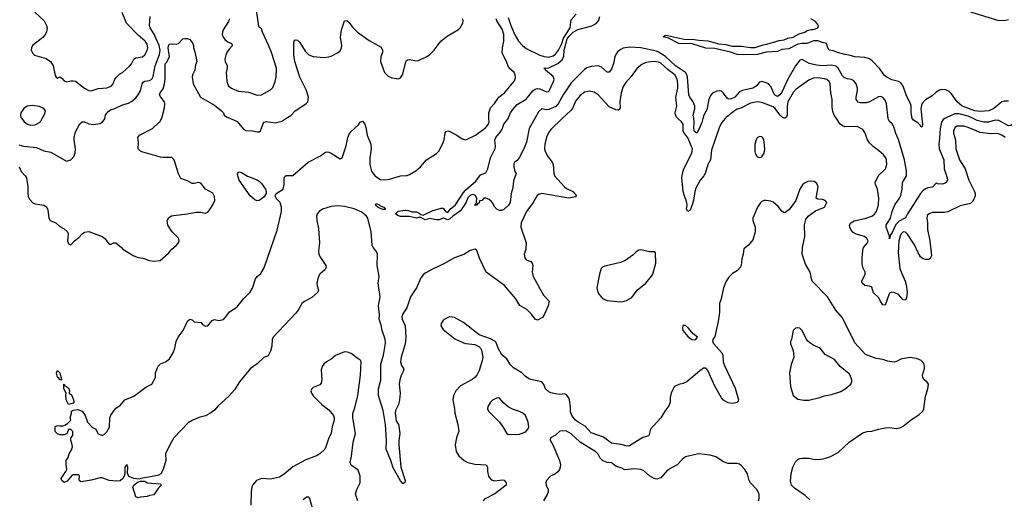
# Model space of a CAD drawing. Header units: inches. Extents: x 1384664 to 1536621, y 460766 to 646467.
# Tile 298 of 488: x 1486553 to 1495332, y 546603 to 550882. Entities that reach past the tile are written whole.
import ezdxf

# ---------------------------------------------------------------- set-up
doc = ezdxf.new("R2010")
doc.units = ezdxf.units.IN
doc.header["$MEASUREMENT"] = 0
for name, color, linetype in [('B4584', 7, 'Continuous'), ('B4585', 7, 'Continuous'), ('B4594', 7, 'Continuous'), ('B4595', 7, 'Continuous')]:
    doc.layers.add(name, color=color, linetype=linetype)

msp = doc.modelspace()

# ---------------------------------------------------------------- linework, layer by layer
at = {"layer": 'B4584', "color": 5}
for points, elevation in [([(1486546.7, 549766.7), (1486587.6, 549752.4), (1486702.8, 549742.8), (1486770, 549712.3), (1486830, 549701.1), (1486970, 549621), (1487009.3, 549630.7), (1487037.6, 549662.4), (1487047.3, 549690), (1487049.6, 549730), (1487038, 549810), (1487039.3, 549830), (1487050, 549882), (1487090, 549954), (1487110, 549970.4), (1487130, 549970.3), (1487170, 549953.1), (1487207.4, 549947.4), (1487270, 549956.9), (1487290, 549966.3), (1487309.7, 549990), (1487312.1, 550000)], 740), ([(1486550.1, 549570.1), (1486567.8, 549527.8), (1486602.8, 549490), (1486612.8, 549470), (1486625.3, 549390), (1486625, 549330), (1486630, 549304), (1486641.2, 549281.2), (1486670, 549248.4), (1486690, 549237.6), (1486767.2, 549227.2), (1486791.5, 549211.5), (1486805.7, 549185.7), (1486813.7, 549110), (1486825.5, 549090), (1486876, 549070), (1486910, 549036), (1486950, 549016), (1486981, 548990), (1486986.8, 548970), (1486981, 548910), (1486990, 548882), (1487010, 548872), (1487042, 548910), (1487081.5, 548938.5), (1487110, 548971), (1487130, 548986), (1487170, 548991.3), (1487290, 548946), (1487311.3, 548930), (1487350, 548878), (1487370, 548878), (1487390, 548891), (1487410, 548890.8), (1487461, 548850), (1487474, 548834), (1487570, 548774), (1487610, 548758.8), (1487650, 548754), (1487710, 548734), (1487750, 548726.8), (1487805.6, 548734.4), (1487880.8, 548799.2), (1487910, 548833.4), (1487950, 548867.3), (1487969.4, 548890), (1487975.1, 548910), (1487970, 548934), (1487913.7, 548990), (1487874, 549050), (1487869.3, 549090), (1487883.5, 549116.5), (1487908.1, 549131.9), (1487924.4, 549135.6), (1488050, 549149.2), (1488130, 549164.5), (1488164.3, 549164.3), (1488210, 549154.9), (1488230, 549164.7), (1488250, 549186.9), (1488276.7, 549230), (1488292.1, 549270), (1488290, 549303.7), (1488274.4, 549334.4), (1488209.8, 549369.8), (1488170, 549420.7), (1488150, 549429.6), (1488110, 549418.9), (1488090, 549420.4), (1488050, 549444), (1487990, 549465.7), (1487970, 549505.1), (1487930.9, 549630.9), (1487911.1, 549651.1), (1487831.9, 549651.9), (1487810, 549656.3), (1487643.3, 549703.3), (1487629.3, 549710), (1487609.4, 549730), (1487614, 549790), (1487608.2, 549831.8), (1487622, 549850), (1487738.4, 549910), (1487754.5, 549930), (1487806.7, 549973.3), (1487817.7, 550000)], 720), ([(1486571.2, 550000), (1486593.4, 549970), (1486624, 549950), (1486650, 549941.7), (1486690, 549944.9), (1486730, 549964.2), (1486742.5, 549977.5), (1486754.9, 550000)], 760), ([(1488432.3, 550000), (1488493, 549973), (1488550, 549905.3), (1488570, 549894.4), (1488630, 549890.4), (1488670, 549880.9), (1488690, 549882.6), (1488699.6, 549890), (1488723.2, 549956.8), (1488732.7, 549967.3), (1488753, 549973), (1488830, 549962.4), (1488890, 549975.5), (1488927.5, 550000)], 720), ([(1490000, 548303.4), (1489970, 548256.4), (1489961.2, 548230), (1489963.3, 548210), (1489988.9, 548150), (1489995, 548050), (1489990.4, 547989.6), (1489955.8, 547870), (1489949.4, 547830), (1489957.5, 547797.5), (1489976, 547770), (1489976.5, 547750), (1489953.2, 547706.8), (1489942.1, 547670), (1489938, 547630), (1489945.2, 547550), (1489939.7, 547490), (1489930.2, 547450), (1489903.4, 547396.6), (1489900.3, 547370), (1489910, 547302.8), (1489930, 547270.7), (1489934.5, 547254.5), (1489943.1, 547190), (1489933.3, 547126.7), (1489932.6, 547090), (1489953, 546890), (1489988.9, 546770), (1489986.7, 546753.3), (1489976.2, 546743.8), (1489970, 546743), (1489950, 546767.7), (1489884, 546884), (1489863.4, 546950), (1489820.2, 547050), (1489823.2, 547130), (1489815.8, 547270), (1489795.2, 547395.2), (1489753.3, 547530), (1489752.9, 547590), (1489772.2, 547670), (1489773.7, 547810), (1489798.2, 547890), (1489815.8, 547995.8), (1489811.2, 548031.2), (1489786.2, 548110), (1489776.6, 548156.6), (1489757.1, 548210), (1489761.5, 548250), (1489753.3, 548330), (1489766.4, 548410), (1489749.9, 548530), (1489759.5, 548590), (1489739.3, 548690), (1489743.2, 548790), (1489734.3, 548814.3), (1489705, 548850), (1489694.6, 548870), (1489686.6, 548990), (1489657.5, 549110), (1489645.8, 549130), (1489603.3, 549163.3), (1489534.2, 549194.2), (1489450, 549214.5), (1489390, 549221.8), (1489330, 549214.1), (1489253.7, 549190), (1489222.3, 549170), (1489206.9, 549150), (1489200.2, 549130), (1489202.7, 549090), (1489219, 549019), (1489226, 548890), (1489218.5, 548818.5), (1489220.8, 548790), (1489230, 548768.9), (1489283.2, 548690), (1489284.6, 548670), (1489273.7, 548650), (1489230, 548610.8), (1489214.8, 548585.2), (1489203.7, 548530), (1489204.6, 548510), (1489218.2, 548470), (1489211, 548450), (1489156.8, 548403.2), (1489091.4, 548368.6), (1489070.2, 548350), (1489037.2, 548290), (1489016.1, 548263.9), (1488812.6, 548050), (1488804.7, 548030), (1488802.8, 547970), (1488790, 547926), (1488770, 547883.7), (1488730, 547867.6), (1488669.6, 547810.4), (1488610, 547769.8), (1488514.2, 547650), (1488470, 547579.2), (1488418.3, 547521.7), (1488323.8, 547436.2), (1488290, 547398.7), (1488250, 547367.7), (1488210, 547348.7), (1488150, 547332), (1488090, 547305), (1488056, 547284), (1487928.2, 547150), (1487892.7, 547090), (1487853.4, 547010), (1487857.3, 546950), (1487833.4, 546870), (1487810.7, 546830), (1487790, 546819.5), (1487752, 546810), (1487634, 546790), (1487618, 546782), (1487570, 546787.3), (1487527.8, 546807.8), (1487520.1, 546820.1), (1487515.5, 546835.5), (1487518, 546890), (1487510, 546914), (1487491.3, 546890), (1487492, 546830), (1487484, 546810), (1487474, 546790), (1487450, 546767.6), (1487415.6, 546764.4), (1487350.2, 546769.8), (1487290, 546793.3), (1487270, 546795.1), (1487190, 546774.5), (1487100.2, 546760.2), (1487088, 546768), (1487083.1, 546783.1), (1487088, 546810), (1487082, 546822), (1487030, 546822), (1487021.7, 546818.3), (1486975.5, 546764.5), (1486950, 546754), (1486928.7, 546770), (1486922.7, 546790), (1486966, 546850), (1486974, 546870), (1486967, 546913), (1486969, 546950), (1486984.7, 546975.3), (1486995.3, 547010), (1487016.5, 547043.5), (1487024, 547070), (1487022, 547090), (1487008.7, 547130), (1487008, 547152), (1487027.3, 547172.7), (1487027.3, 547207.3), (1487010, 547226), (1486990, 547226), (1486972.7, 547187.3), (1486950, 547178), (1486910, 547178), (1486890, 547188), (1486870, 547208), (1486870, 547252), (1486890, 547262), (1486910, 547258), (1486940.4, 547259.6), (1486956.4, 547263.6), (1486980.4, 547279.6), (1487008, 547310), (1487004, 547330), (1487015.1, 547370), (1487015.3, 547390), (1487030, 547398.8), (1487070, 547402.8), (1487111.3, 547390), (1487136, 547350), (1487158, 547290), (1487203, 547243), (1487231, 547230), (1487251, 547190), (1487290, 547173.4), (1487310, 547184), (1487330, 547206), (1487354.2, 547245.8), (1487357, 547330), (1487366.5, 547353.5), (1487410, 547417.3), (1487450, 547438.8), (1487492.3, 547490), (1487570, 547522.4), (1487677.7, 547602.3), (1487731.1, 547630), (1487762.9, 547690), (1487765.4, 547734.6), (1487786.6, 547790), (1487810, 547810.6), (1487853.2, 547830), (1487890, 547856), (1487921.3, 547910), (1487938, 547950), (1487950, 548012), (1487966, 548050), (1488009.5, 548110), (1488050, 548190.8), (1488070, 548211), (1488090, 548202.8), (1488110, 548187.3), (1488170, 548181), (1488183.7, 548163.7), (1488210, 548148.7), (1488230, 548150.7), (1488270, 548198.8), (1488290, 548207.3), (1488330, 548198), (1488370, 548208.1), (1488392.6, 548230), (1488423.3, 548276.7), (1488490, 548317.6), (1488549.7, 548390), (1488608.6, 548450), (1488630, 548488), (1488656.4, 548570), (1488670.7, 548589.3), (1488703.8, 548616.2), (1488733, 548667), (1488850, 549003.1), (1488887.2, 549170), (1488887.2, 549210), (1488875.7, 549250), (1488842.8, 549282.8), (1488831, 549310), (1488839, 549330), (1488901.5, 549370), (1488911.9, 549410), (1488911.2, 549468.8), (1488917.4, 549482.6), (1488930, 549491.4), (1488990, 549490.3), (1489124.2, 549610), (1489234.1, 549665.9), (1489270, 549692.9), (1489290, 549701.5), (1489310, 549699.6), (1489330.2, 549690.2), (1489410, 549640.5), (1489429.6, 549650.4), (1489463.9, 549756.1), (1489479.1, 549830), (1489490, 549859.5), (1489510, 549885.5), (1489575.5, 549944.5), (1489590, 549966.7), (1489610, 549976.4), (1489630, 549950.5), (1489640.8, 549920.8), (1489652.9, 549850), (1489682.8, 549770), (1489688.1, 549730), (1489674.9, 549645.1), (1489675, 549590), (1489691.6, 549531.6), (1489720.9, 549490), (1489770, 549456.5), (1489810, 549451.9), (1489850, 549458.5), (1489949, 549489), (1490000, 549492.3)], 680), ([(1490000, 549126.6), (1489950, 549125.6), (1489931.5, 549131.5), (1489907.6, 549147.6), (1489906.8, 549153.2), (1489927.3, 549172.7), (1489990, 549182.4), (1490000, 549181.3)], 660), ([(1489567.1, 546590), (1489548.6, 546650), (1489558.3, 546690), (1489587.9, 546750), (1489588.9, 546810), (1489570, 546862.6), (1489510, 546906.8), (1489499.8, 546930), (1489511.5, 546988.5), (1489525.9, 547114.1), (1489548.7, 547190), (1489523.7, 547330), (1489523.2, 547370), (1489540.9, 547419.1), (1489569.5, 547530.5), (1489591.1, 547710), (1489598.7, 547830), (1489588.1, 547848.1), (1489570, 547856.9), (1489510, 547902.6), (1489475.8, 547915.8), (1489450, 547917.6), (1489370, 547885.7), (1489330, 547852.6), (1489290.2, 547829.8), (1489266.4, 547810), (1489251.3, 547788.7), (1489242.8, 547757.2), (1489246, 547670), (1489240.7, 547639.3), (1489230, 547625.6), (1489170, 547599.7), (1489157.6, 547590), (1489149.3, 547570.7), (1489154.9, 547550), (1489170, 547526.3), (1489246.7, 547450), (1489310, 547402.4), (1489350.4, 547350), (1489356.4, 547330), (1489356.4, 547310), (1489338, 547250), (1489331.3, 547190), (1489308.8, 547150), (1489284.4, 547070), (1489273, 547050), (1489230.3, 547009.7), (1489198.8, 546990), (1489104.5, 546955.5), (1488987.3, 546892.7), (1488910, 546826), (1488870, 546801.6), (1488790, 546782), (1488710, 546787.6), (1488664.9, 546770), (1488630.4, 546730), (1488623.1, 546710), (1488616.9, 546670), (1488612.8, 546550)], 720), ([(1489164.9, 546524.9), (1489139.3, 546610), (1489130, 546621.2), (1489110, 546621.2), (1489081.1, 546598.9)], 740)]:
    msp.add_lwpolyline(points, dxfattribs=dict(at, elevation=elevation))
for points, elevation in [([(1488670, 549265.7), (1488650, 549274), (1488608.9, 549310), (1488511, 549450), (1488498.2, 549490), (1488495.8, 549510), (1488501.2, 549518.8), (1488510, 549524.2), (1488530, 549519.2), (1488585, 549485), (1488670, 549453.4), (1488690, 549441.5), (1488710, 549420.2), (1488744.4, 549370), (1488751.7, 549350), (1488750.1, 549330), (1488730, 549299.1), (1488690, 549267.4)], 680), ([(1489790, 549187.7), (1489750, 549206.4), (1489730, 549223), (1489724.6, 549235.4), (1489730, 549242), (1489760.5, 549230), (1489763.7, 549223.7), (1489777.2, 549217.2), (1489800.7, 549210), (1489814, 549190), (1489810, 549188.3)], 660), ([(1486930, 547668), (1486910, 547669.3), (1486902.9, 547682.9), (1486890, 547694), (1486881.3, 547730), (1486890, 547751), (1486910, 547730.8), (1486922, 547682)], 680), ([(1486990, 547448.7), (1486967.3, 547490), (1486965.1, 547534.9), (1486969.2, 547550), (1486946, 547590), (1486946, 547630), (1486949.2, 547630.8), (1486956, 547616), (1486970, 547610.8), (1486991.7, 547591.7), (1486998, 547570), (1486996, 547550), (1487014.6, 547534.6), (1487033.4, 547490), (1487034.9, 547470), (1487030, 547461.2)], 680), ([(1487610, 546615.3), (1487590, 546625.2), (1487562.4, 546710), (1487572, 546730), (1487610, 546758), (1487630, 546764.7), (1487670, 546764.7), (1487690, 546750.8), (1487810, 546742), (1487816, 546730), (1487784, 546696), (1487750, 546644), (1487710, 546638), (1487690, 546628), (1487630, 546622)], 680)]:
    msp.add_lwpolyline(points, close=True, dxfattribs=dict(at, elevation=elevation))
at = {"layer": 'B4585', "color": 5}
for points, elevation in [([(1488425.3, 550890), (1488415.1, 550864.9), (1488367.9, 550790), (1488360.3, 550770), (1488359.5, 550750), (1488366.5, 550726.5), (1488383.9, 550703.9), (1488410, 550684), (1488442, 550670), (1488451.3, 550650), (1488420.9, 550619.1), (1488404.7, 550595.3), (1488390, 550565.2), (1488383.2, 550530), (1488385.5, 550510), (1488402.3, 550470), (1488402.6, 550450), (1488393.1, 550410), (1488399.5, 550330), (1488414.9, 550290), (1488447.9, 550267.9), (1488503.7, 550243.7), (1488594.2, 550234.2), (1488670, 550208.7), (1488710, 550211.7), (1488790, 550257.1), (1488810, 550277.6), (1488831.7, 550330), (1488839.3, 550370), (1488843.1, 550450), (1488798, 550590), (1488773, 550653), (1488718.4, 550770), (1488710, 550802), (1488690, 550814), (1488684.9, 550824.9), (1488664.2, 550964.2)], 740), ([(1486689.1, 550950), (1486770.2, 550870), (1486793.6, 550830), (1486797.6, 550810), (1486791.3, 550770), (1486777.5, 550742.5), (1486758.5, 550721.5), (1486668.4, 550650), (1486657.6, 550630), (1486657, 550610), (1486670, 550579.1), (1486685.3, 550565.3), (1486790, 550536.5), (1486828.5, 550508.5), (1486851.3, 550470), (1486870, 550384.7), (1486878.8, 550370), (1486890, 550360.7), (1486910.4, 550370.4), (1486930, 550358.8), (1486950, 550336.3), (1486970, 550326), (1487010, 550336.4), (1487030, 550337.6), (1487050, 550332.2), (1487130, 550270.5), (1487170, 550250.8), (1487190, 550246.8), (1487253.3, 550266.7), (1487330, 550274), (1487370, 550288.1), (1487387.2, 550310), (1487402.6, 550350), (1487415.4, 550370), (1487443.7, 550396.3), (1487469.6, 550410), (1487533.1, 550466.9), (1487550, 550487.4), (1487570.6, 550529.4), (1487590, 550540.8), (1487649.2, 550550), (1487670, 550567), (1487690, 550607.7), (1487695, 550630), (1487690, 550662.7), (1487672.6, 550690), (1487610, 550743.5), (1487506.4, 550850), (1487466, 550946)], 760), ([(1487312.1, 550000), (1487319.1, 550030), (1487339.8, 550060.2), (1487363.8, 550076.2), (1487402.9, 550090), (1487470, 550123.2), (1487523.3, 550136.7), (1487550, 550152.2), (1487590, 550184.4), (1487610, 550210.4), (1487631.8, 550248.2), (1487646.8, 550310), (1487655.8, 550324.2), (1487670, 550333.1), (1487710, 550339.6), (1487731.1, 550350), (1487744.7, 550375.3), (1487760.9, 550470), (1487799.4, 550570), (1487806.5, 550610), (1487796.5, 550650), (1487771.5, 550711.5), (1487752.7, 550752.7), (1487716.2, 550810), (1487709.7, 550830), (1487716.4, 550910)], 740), ([(1488927.5, 550000), (1488970, 550027.8), (1489010, 550068.9), (1489103.7, 550130), (1489122, 550150), (1489127.6, 550190), (1489111.5, 550248.5), (1489052.2, 550370), (1489005.2, 550510), (1488997.5, 550570), (1488996.9, 550670), (1489000.7, 550690), (1489010, 550702), (1489030, 550697.6), (1489050, 550678), (1489099.7, 550599.7), (1489130, 550568.2), (1489170, 550554.4), (1489265.1, 550545.1), (1489308.7, 550550), (1489330, 550557.4), (1489393, 550590), (1489410, 550604.6), (1489423.5, 550630), (1489426.8, 550650), (1489413.3, 550726.7), (1489422.9, 550790), (1489449.8, 550870.2), (1489470, 550874.9), (1489490, 550858), (1489516.9, 550816.9), (1489564.9, 550770), (1489670, 550696.4), (1489775.1, 550635.1), (1489788, 550610), (1489788.2, 550590), (1489772.7, 550550), (1489770.4, 550510), (1489807.4, 550410), (1489837.4, 550377.4), (1489870, 550364), (1489930, 550353.7), (1489950, 550364.4), (1489970, 550395.5), (1489995.8, 550504.2), (1490000, 550511.5)], 720), ([(1487817.7, 550000), (1487824.2, 550015.8), (1487844.7, 550095.3), (1487847.9, 550130), (1487844.6, 550150), (1487810.8, 550190), (1487800.7, 550210), (1487807, 550230), (1487833.9, 550266.1), (1487845.8, 550310), (1487851, 550351), (1487850, 550486.8), (1487861.3, 550498.7), (1487889.7, 550550.3), (1487878.5, 550630), (1487882.9, 550657.1), (1487890, 550663.7), (1487910, 550667), (1487950, 550663.8), (1487968.7, 550670), (1488009, 550710), (1488025.6, 550714.4), (1488050, 550714), (1488070, 550704.9), (1488097.1, 550670), (1488103, 550650), (1488102, 550630), (1488115.6, 550595.6), (1488133.4, 550510), (1488122.4, 550477.6), (1488115.8, 550430), (1488093.8, 550390), (1488091.9, 550370), (1488100.7, 550310), (1488166, 550190), (1488290, 550119.2), (1488352.2, 550070), (1488370.6, 550050), (1488376, 550030), (1488396.1, 550016.1), (1488432.3, 550000)], 720), ([(1486754.9, 550000), (1486778, 550042), (1486783, 550070), (1486769.6, 550090), (1486730, 550106), (1486664.5, 550115.5), (1486618.8, 550110), (1486590.7, 550090), (1486564.9, 550050), (1486560.5, 550030), (1486563.8, 550010), (1486571.2, 550000)], 760)]:
    msp.add_lwpolyline(points, dxfattribs=dict(at, elevation=elevation))
at = {"layer": 'B4594', "color": 5}
for points, elevation in [([(1491146.7, 550000), (1491097.1, 549910), (1491072.4, 549787.6), (1491048.9, 549730), (1491008, 549650), (1490990, 549626.6), (1490966, 549610), (1490960.5, 549599.5), (1490958, 549570), (1490968.1, 549528.1), (1490978.8, 549510), (1490956, 549444), (1490950, 549382), (1490936.5, 549330), (1490925.5, 549250), (1490911.9, 549228.1), (1490870, 549189.2), (1490850, 549179), (1490830, 549179), (1490810, 549188.7), (1490790, 549208), (1490770, 549248), (1490759.3, 549259.3), (1490738, 549278), (1490710, 549288.7), (1490692, 549288), (1490674, 549270), (1490654, 549266), (1490650, 549246), (1490638, 549242), (1490630, 549226), (1490610, 549226), (1490608, 549230), (1490622, 549238), (1490627.3, 549252.7), (1490628, 549290), (1490615.3, 549315.3), (1490590, 549321.2), (1490570, 549314), (1490548.1, 549291.9), (1490532, 549248), (1490484.7, 549175.3), (1490415.5, 549130), (1490390, 549103.7), (1490370, 549096), (1490332, 549112), (1490290, 549096.4), (1490270, 549095), (1490210, 549108.3), (1490170, 549097), (1490150, 549103.7), (1490130, 549117.2), (1490110, 549118.4), (1490090, 549111.8), (1490030, 549127.2), (1490000, 549126.6)], 660), ([(1490000, 549181.3), (1490019.2, 549179.2), (1490050, 549168.2), (1490090, 549166.4), (1490115.8, 549155.8), (1490130, 549142.8), (1490150, 549138), (1490230, 549177.4), (1490310, 549199.1), (1490330, 549198.8), (1490351.3, 549170), (1490370, 549162), (1490391.8, 549190), (1490438.4, 549230), (1490510, 549341.3), (1490530, 549364.6), (1490619.7, 549440.3), (1490661.1, 549498.9), (1490710, 549516), (1490727.5, 549552.5), (1490751.2, 549650), (1490791.4, 549731.4), (1490795.8, 549750), (1490789.7, 549810), (1490798.5, 549830), (1490840.2, 549879.8), (1490854.5, 549905.5), (1490870, 549950.3), (1490905.6, 549994.4), (1490907.9, 550000)], 660), ([(1491391.4, 550000), (1491290, 549902.4), (1491268.6, 549871.4), (1491250, 549832.3), (1491234.7, 549770), (1491233.6, 549730), (1491238, 549710), (1491256.5, 549670), (1491302.2, 549610), (1491310.2, 549590), (1491314.4, 549510), (1491320.7, 549490), (1491410, 549389.1), (1491430, 549374.2), (1491485.5, 549350), (1491519.1, 549310), (1491510, 549300.9), (1491450, 549289.9), (1491210.2, 549329.8), (1491177.8, 549322.2), (1491166.2, 549313.8), (1491130.2, 549250), (1491073, 549170), (1491026, 549070), (1491020.3, 549030), (1491068.9, 548890), (1491066.7, 548833.3), (1491051.8, 548790), (1491056.2, 548756.2), (1491070, 548740.4), (1491110, 548723.8), (1491122.4, 548710), (1491128.8, 548688.8), (1491121.3, 548630), (1491131.1, 548590), (1491223.8, 548423.8), (1491274.3, 548370), (1491266.3, 548330), (1491229.6, 548250), (1491214.1, 548225.9), (1491170, 548200.3), (1491150, 548208.6), (1491115.4, 548255.4), (1491075.9, 548295.9), (1491013.1, 548333.1), (1490977.3, 548390), (1490876.3, 548510), (1490712.7, 548630), (1490654.5, 548754.5), (1490630, 548822.4), (1490613.2, 548833.2), (1490570, 548824), (1490513.3, 548786.7), (1490430, 548757.1), (1490330, 548701.2), (1490240.8, 548659.2), (1490170, 548620.7), (1490150, 548605), (1490130, 548578), (1490090, 548489.8), (1490038.8, 548410), (1490004.2, 548310), (1490000, 548303.4)], 680), ([(1490000, 549492.3), (1490007.2, 549492.8), (1490030, 549499.5), (1490085.9, 549534.1), (1490127.1, 549570), (1490180.5, 549630), (1490270, 549688.4), (1490290, 549708), (1490324.2, 549770), (1490337.6, 549810), (1490346.3, 549870), (1490356.6, 549883.4), (1490370, 549890.3), (1490390, 549885.3), (1490450, 549851.7), (1490497.4, 549817.4), (1490530, 549810.2), (1490618.4, 549850), (1490710, 549920.8), (1490730, 549946.7), (1490738.8, 549970), (1490737.4, 550000)], 680), ([(1492843.2, 550000), (1492814.7, 549965.3), (1492793.9, 549926.1), (1492722.5, 549717.5), (1492713.4, 549630), (1492687.9, 549590), (1492665.3, 549510), (1492652.4, 549487.6), (1492620.4, 549450), (1492582.7, 549377.3), (1492572.8, 549350), (1492561.8, 549270), (1492550.2, 549230), (1492530, 549182), (1492510, 549169.7), (1492499.7, 549190), (1492503.1, 549230), (1492500, 549260), (1492479.4, 549310), (1492470, 549349.2), (1492455.6, 549470), (1492461.7, 549510), (1492474.7, 549550), (1492546.1, 549690), (1492552.7, 549730), (1492510, 549826.7), (1492475.1, 549875.1), (1492469.4, 549890), (1492467.7, 549950), (1492453.2, 549970), (1492422.1, 550000)], 680), ([(1492644.7, 550000), (1492635.6, 549964.4), (1492610, 549903), (1492590, 549869.2), (1492570, 549884.7), (1492563.9, 549910), (1492567.7, 549970), (1492562.8, 550000)], 660), ([(1495339.9, 549830), (1495310, 549851.3), (1495270, 549866.8), (1495210, 549862), (1495115.6, 549875.6), (1495010, 549920.2), (1494970, 549930.5), (1494910, 549930.7), (1494890, 549916.9), (1494880.2, 549890), (1494880.6, 549870), (1494897.8, 549810), (1494900.8, 549730), (1494932.8, 549632.8), (1494984.5, 549550), (1495016.9, 549450), (1495065, 549350), (1495071.2, 549330), (1495071.2, 549310), (1495060.4, 549279.6), (1495050, 549259.6), (1495030, 549241.3), (1494939.3, 549220.7), (1494830, 549167.1), (1494798, 549162), (1494690, 549161.5), (1494662, 549150), (1494645.5, 549134.5), (1494641.1, 549110), (1494646.4, 549070), (1494646.9, 549010), (1494667.5, 548910), (1494684.5, 548775.5), (1494672.4, 548750), (1494657.8, 548742.2), (1494630, 548741.5), (1494610, 548748.1), (1494585.7, 548765.7), (1494562.9, 548802.9), (1494530, 548874), (1494470, 548967.2), (1494450, 548987.5), (1494430, 548988.3), (1494413.6, 548970), (1494403, 548950), (1494391.7, 548908.3), (1494384.9, 548804.9), (1494401.8, 548661.8), (1494417.4, 548617.4), (1494449.5, 548550), (1494457.6, 548517.6), (1494464.8, 548450), (1494459.5, 548400.5), (1494450, 548378.9), (1494430, 548383.1), (1494390, 548429.8), (1494350, 548447.6), (1494330, 548451.3), (1494310, 548442.4), (1494305.2, 548434.8), (1494270, 548335.1), (1494250, 548337.7), (1494230, 548363.5), (1494210, 548402), (1494165.6, 548445.6), (1494150, 548494), (1494130, 548504.7), (1494090, 548511.5), (1494065.6, 548530), (1494062.3, 548542.3), (1494060.5, 548550), (1494091.3, 548611.3), (1494091.6, 548630), (1494071.2, 548671.2), (1494065.2, 548705.2), (1494063.6, 548756.4), (1494070, 548822), (1494078, 548850), (1494111.3, 548890), (1494118, 548910), (1494107.8, 548930), (1494086.3, 548946.3), (1494010, 548968.2), (1493984.6, 548984.6), (1493962.8, 549010), (1493954, 549030), (1493953.3, 549050), (1493963.5, 549070), (1493993.7, 549086.3), (1494090, 549106.8), (1494150, 549128.4), (1494174.5, 549145.5), (1494193.2, 549170), (1494209.8, 549229.8), (1494213.8, 549290), (1494202, 549370), (1494183, 549410), (1494180.4, 549430), (1494210, 549490.2), (1494272.8, 549550), (1494284.5, 549590), (1494283.2, 549630), (1494275.9, 549650), (1494254.9, 549674.9), (1494210, 549715.6), (1494161.6, 549750), (1494130, 549781.6), (1494111.2, 549810), (1494090, 549875.1), (1494070, 549902.4), (1494026.4, 549926.4), (1494009.8, 549929.8), (1493910, 549927.1), (1493890, 549933.3), (1493870, 549949.6), (1493835.3, 550000)], 680), ([(1494802.2, 550000), (1494786.2, 549990), (1494771.5, 549968.5), (1494759, 549910), (1494755.6, 549824.4), (1494748.4, 549770), (1494750.2, 549730.2), (1494792.6, 549630), (1494794.7, 549550), (1494823.7, 549470), (1494826.8, 549450), (1494813.6, 549430), (1494790, 549417.5), (1494770, 549413), (1494737.1, 549417.1), (1494730, 549422), (1494720.9, 549419.1), (1494692.8, 549387.2), (1494650, 549380.3), (1494630, 549372.9), (1494610, 549358.1), (1494585.6, 549330), (1494469.6, 549150.4), (1494450, 549112.6), (1494394.9, 549085.1), (1494365.9, 549054.1), (1494330, 548978.4), (1494317.2, 548962.8), (1494310, 548926), (1494307.8, 548950), (1494278.5, 549030), (1494277.7, 549050), (1494316.8, 549110), (1494333.5, 549170), (1494356.8, 549230), (1494395.8, 549284.2), (1494410, 549313.7), (1494422.8, 549370), (1494425.6, 549430), (1494458.9, 549490), (1494460.9, 549530), (1494441.2, 549630), (1494390, 549812.3), (1494366.3, 549866.3), (1494346.8, 549926.8), (1494331.7, 549951.7), (1494310, 549972), (1494296.3, 549996.3), (1494295.9, 550000)], 660), ([(1494597.1, 550000), (1494602.4, 549950), (1494598.8, 549930), (1494590, 549922.7), (1494581.1, 549941.1), (1494562.6, 549962.6), (1494523.8, 549983.8), (1494510, 549999.3), (1494509.9, 550000)], 640), ([(1495446.1, 550000), (1495443.9, 549990), (1495430, 549965.2), (1495390, 549936.7), (1495370, 549933.8), (1495283.4, 549983.4), (1495250, 549984.5), (1495190, 549967.3), (1495150, 549966.6), (1495090, 549983.7), (1495053.6, 550000)], 660), ([(1493598.2, 546598.2), (1493556.5, 546636.5), (1493462.2, 546702.2), (1493435.4, 546730), (1493426.1, 546766.1), (1493431.9, 546831.9), (1493445.7, 546890), (1493470, 546937), (1493490, 546957.4), (1493510, 546967.8), (1493530, 546971.4), (1493590, 546968.9), (1493630, 546959.6), (1493670, 546956.9), (1493717, 546963), (1493777.5, 546982.5), (1493850, 547020.5), (1493947.8, 547112.2), (1494070, 547196.3), (1494110, 547207.7), (1494150, 547210.4), (1494210.8, 547229.2), (1494270, 547241.3), (1494310, 547242.8), (1494370, 547236), (1494410, 547243.7), (1494430, 547254.4), (1494505.7, 547314.3), (1494570, 547355.6), (1494606.3, 547390), (1494615.4, 547410), (1494630, 547522), (1494651.6, 547590), (1494655.1, 547630), (1494641.2, 547650), (1494618, 547670), (1494606, 547690), (1494603.7, 547710), (1494620.9, 547770), (1494620.9, 547790), (1494613.3, 547813.3), (1494590, 547841.2), (1494550, 547859.5), (1494490, 547869.5), (1494410, 547853.3), (1494370, 547831.1), (1494350, 547825.7), (1494290, 547835.6), (1494249, 547850), (1494190, 547858.4), (1494094.8, 547894.8), (1493999.7, 547999.7), (1493890, 548222.9), (1493829.2, 548289.2), (1493755.4, 548410), (1493620.5, 548550), (1493612.8, 548570), (1493602.4, 548630), (1493560.7, 548700.7), (1493531.2, 548790), (1493531.5, 548850), (1493553.1, 548946.9), (1493549.8, 549050.2), (1493561.8, 549098.2), (1493582.9, 549130), (1493650, 549175.5), (1493729.3, 549210), (1493749.3, 549250), (1493734, 549270), (1493710, 549277.6), (1493670, 549279.3), (1493654, 549290), (1493671.6, 549390), (1493660.3, 549420.3), (1493637, 549437), (1493610, 549441.1), (1493581.9, 549438.1), (1493550, 549423.7), (1493531.6, 549408.4), (1493509.4, 549370), (1493472.8, 549267.2), (1493430, 549206), (1493410, 549184), (1493378.8, 549161.2), (1493370, 549159), (1493350, 549173.2), (1493315.8, 549215.8), (1493270, 549253.6), (1493250, 549263.6), (1493210.4, 549269.6), (1493190, 549267.3), (1493170, 549259.3), (1493154.6, 549245.4), (1493132.2, 549207.8), (1493090.4, 549110), (1493090.4, 549090), (1493110.4, 549030), (1493110.5, 548990), (1493090, 548918), (1493050, 548868.7), (1493010, 548838), (1493004, 548790), (1492990.7, 548749.3), (1492987.3, 548690), (1492976.3, 548670), (1492954.6, 548645.4), (1492910, 548616), (1492876.7, 548583.3), (1492851.8, 548548.2), (1492828.2, 548490), (1492808.6, 548391.4), (1492793.4, 548350), (1492792, 548272), (1492781.5, 548190), (1492750, 548054), (1492734.9, 548030), (1492730.4, 548010), (1492741.3, 547990), (1492813.8, 547910), (1492821.3, 547890), (1492825.8, 547830), (1492837, 547797), (1492933.9, 547593.9), (1492962.8, 547490), (1492954.8, 547465.2), (1492910, 547457.2), (1492870, 547465.1), (1492830, 547487), (1492810, 547507), (1492750, 547612.3), (1492690, 547751.5), (1492670, 547772.8), (1492650, 547772.6), (1492617.6, 547750), (1492501.6, 547650), (1492470, 547636.4), (1492430, 547628.4), (1492392.1, 547607.9), (1492379.6, 547590), (1492362.8, 547550), (1492353.2, 547510), (1492351.8, 547468.2), (1492341.8, 547438.2), (1492304.2, 547390), (1492270.4, 547330), (1492177.4, 547230), (1492162.4, 547170), (1492110, 547153.1), (1491990, 547080.7), (1491970, 547077), (1491912.6, 547092.6), (1491830, 547104.2), (1491758.7, 547158.7), (1491650, 547197.1), (1491595.7, 547255.7), (1491532.4, 547290), (1491510, 547308.8), (1491476.4, 547350), (1491464.6, 547384.6), (1491465, 547430), (1491456.7, 547490), (1491450, 547509.7), (1491430, 547536.4), (1491410, 547544), (1491370, 547538.7), (1491330, 547543.6), (1491290, 547551.8), (1491270, 547560.7), (1491241.6, 547590), (1491226.2, 547626.2), (1491209.6, 547649.6), (1491111.7, 547671.7), (1491090, 547680.9), (1491060.1, 547700.1), (1491029.3, 547730), (1490956.1, 547776.1), (1490930, 547803.7), (1490895.3, 547855.3), (1490850.8, 547890.8), (1490819.7, 547950), (1490800.4, 548000.4), (1490790, 548013.6), (1490750, 548034.7), (1490651.1, 548071.1), (1490510, 548178.9), (1490430, 548224), (1490390, 548231.1), (1490370, 548226.3), (1490330, 548200.7), (1490310, 548172.7), (1490309.1, 548149.1), (1490330, 548117.1), (1490434.5, 548034.5), (1490510, 547998.6), (1490530, 547992.6), (1490610, 547985.3), (1490645.7, 547965.7), (1490663, 547950), (1490672.2, 547932.2), (1490682.4, 547870), (1490674.4, 547830), (1490648.9, 547751.1), (1490628.5, 547710), (1490612.2, 547690), (1490588.3, 547671.7), (1490484.8, 547615.2), (1490442.3, 547570), (1490420.3, 547530), (1490416, 547490), (1490430, 547412), (1490432.8, 547370), (1490460.9, 547270), (1490467.8, 547210), (1490448, 547150), (1490434.9, 547090), (1490446.3, 547030), (1490468.9, 546990), (1490516.5, 546950), (1490550, 546932), (1490610, 546915.2), (1490713, 546910), (1490725.7, 546890), (1490725, 546850), (1490734.2, 546810), (1490758.2, 546778.2), (1490790, 546766.7), (1490855.6, 546775.6), (1490872.3, 546772.3), (1490883, 546763), (1490890.7, 546750), (1490890.4, 546729.6), (1490790, 546651.2), (1490696.7, 546603.3), (1490685.5, 546590)], 720), ([(1493140.9, 546590), (1493146, 546610), (1493145.6, 546645.6), (1493137.2, 546670), (1493125.2, 546690), (1493070, 546749.2), (1493056, 546770), (1493041.2, 546830), (1493019, 546870), (1492990, 546902), (1492970, 546915.3), (1492950, 546921.2), (1492870, 546921.2), (1492830, 546937.2), (1492760.7, 546980.7), (1492710, 546997), (1492610, 547007.3), (1492594.6, 547005.4), (1492490, 546980.7), (1492461.1, 546958.9), (1492415.5, 546910), (1492370, 546887.8), (1492330, 546861.6), (1492270, 546796), (1492230, 546784), (1492210, 546789), (1492170, 546813.2), (1492118, 546858), (1492090, 546869.6), (1492034.9, 546874.9), (1491950, 546867.2), (1491922, 546882), (1491870, 546897.8), (1491830, 546928.6), (1491790, 546932.1), (1491762, 546942), (1491749.1, 546949.1), (1491730, 546969.7), (1491710, 547006.6), (1491690, 547027.3), (1491550, 547113), (1491470, 547188.2), (1491430, 547209.7), (1491390, 547214), (1491370.4, 547209.6), (1491330, 547176.2), (1491286, 547150), (1491282.8, 547130), (1491307.5, 547087.5), (1491367, 546950), (1491374, 546910), (1491372.2, 546890), (1491366, 546870), (1491351.6, 546848.4), (1491330, 546831.6), (1491285.5, 546810), (1491250.3, 546770), (1491244.6, 546750), (1491246.5, 546730), (1491264.4, 546690), (1491265.3, 546670), (1491255.3, 546644.7), (1491222.8, 546590)], 740)]:
    msp.add_lwpolyline(points, dxfattribs=dict(at, elevation=elevation))
for points, elevation in [([(1493150, 549839.8), (1493130, 549828.2), (1493119.3, 549810), (1493109.3, 549770), (1493107.1, 549710), (1493111.7, 549690), (1493130, 549659.3), (1493150, 549652), (1493170, 549659.5), (1493191.4, 549690), (1493195.8, 549730), (1493192.2, 549787.8), (1493187.8, 549810), (1493175.8, 549830), (1493170, 549835.5)], 720), ([(1492090, 548829.7), (1492074.4, 548825.6), (1492050.5, 548810), (1492020.2, 548779.8), (1491949.3, 548730.7), (1491910, 548716), (1491770, 548684.2), (1491750, 548674.5), (1491738.7, 548661.3), (1491722, 548610), (1491700.4, 548490), (1491708.4, 548450), (1491720.4, 548430), (1491750, 548393), (1491790, 548376.5), (1491910, 548364.9), (1491930, 548367.2), (1491964.2, 548375.8), (1492010, 548403), (1492058, 548470), (1492136, 548530), (1492187.8, 548592.2), (1492197, 548610), (1492225.1, 548710), (1492222, 548802), (1492209.3, 548809.3), (1492170, 548809.6)], 720), ([(1492466.8, 548153.2), (1492462.8, 548130), (1492467.3, 548110), (1492510, 548056), (1492546, 548030), (1492570, 548025.5), (1492582, 548030), (1492596, 548050), (1492559.5, 548079.5), (1492516, 548130), (1492490, 548152.7)], 720), ([(1493486.4, 548133.6), (1493470, 548128.7), (1493450.9, 548109.1), (1493436, 548030), (1493426, 548010), (1493426, 547990), (1493450.9, 547930.9), (1493456, 547870), (1493433, 547807), (1493418, 547730), (1493424.9, 547610), (1493451, 547530), (1493490, 547496), (1493546, 547486), (1493590, 547488.4), (1493687.7, 547512.3), (1493730, 547527.2), (1493790, 547538), (1493876, 547564), (1493912.7, 547587.3), (1493963.7, 547630), (1493974, 547650), (1493973.6, 547670), (1493958.4, 547710), (1493950, 547720.9), (1493870, 547787.3), (1493817, 547850), (1493736, 547896), (1493690, 547952.7), (1493634.7, 547974.7), (1493598.6, 547998.6), (1493577.7, 548017.7), (1493561.7, 548041.7), (1493530, 548108.7), (1493510, 548128.7)], 740), ([(1490810, 547509.4), (1490770, 547487), (1490750, 547469.3), (1490728.2, 547430), (1490724.4, 547410), (1490732.7, 547390), (1490832.5, 547292.5), (1490862.4, 547250), (1490896, 547190), (1490910, 547182), (1491010, 547184.9), (1491057.2, 547202.8), (1491069.6, 547210.4), (1491087.6, 547232.4), (1491091.6, 547250), (1491088.3, 547290), (1491064.2, 547350), (1491040.7, 547370), (1491010, 547386.9), (1490948.5, 547408.5), (1490908.5, 547428.5), (1490870, 547460.7), (1490830, 547506)], 740)]:
    msp.add_lwpolyline(points, close=True, dxfattribs=dict(at, elevation=elevation))
at = {"layer": 'B4595', "color": 5}
for points, elevation in [([(1490000, 550511.5), (1490003.1, 550516.9), (1490010, 550522.4), (1490030, 550525.3), (1490090, 550514.9), (1490110, 550518.7), (1490190, 550556.9), (1490210, 550570.3), (1490250, 550610.3), (1490309, 550691), (1490365.8, 550734.2), (1490465.2, 550794.8), (1490481.8, 550810), (1490503.2, 550850), (1490507.5, 550870), (1490504.9, 550890)], 720), ([(1490737.4, 550000), (1490735.1, 550050), (1490750, 550094), (1490786.9, 550133.1), (1490824.7, 550190), (1490876, 550230), (1490964.8, 550335.2), (1490974.6, 550365.4), (1490972.5, 550390), (1490962.4, 550410), (1490913.1, 550453.1), (1490890, 550514), (1490860.9, 550570), (1490856, 550590), (1490857.3, 550630), (1490869.6, 550690.4), (1490871.3, 550750), (1490855.7, 550795.7), (1490806.6, 550870), (1490801.9, 550890)], 680), ([(1490907.9, 550000), (1490929.1, 550050), (1490950, 550081.1), (1490990, 550124.6), (1491070, 550171.8), (1491130, 550248.1), (1491150, 550261), (1491170, 550266.4), (1491190, 550264.2), (1491250, 550237.3), (1491270, 550239.6), (1491313.5, 550330), (1491318.6, 550350), (1491310, 550375.5), (1491241.1, 550430), (1491239.7, 550439.7), (1491226.6, 550450), (1491270, 550451.5), (1491350, 550489.5), (1491390, 550522.7), (1491404.3, 550555.7), (1491406.7, 550610), (1491435.3, 550710), (1491448.7, 550731.3), (1491488.3, 550771.7), (1491530, 550794.2), (1491653.7, 550826.3), (1491692.7, 550847.3), (1491715.5, 550870), (1491725.7, 550910)], 660), ([(1490910, 550900.9), (1490931, 550830), (1490966.6, 550746.6), (1491001.6, 550690), (1491036.2, 550650), (1491070, 550625.4), (1491190, 550565.3), (1491230, 550552.5), (1491270, 550547.1), (1491310, 550557.7), (1491330, 550574.4), (1491356.3, 550610), (1491387, 550670), (1491402.2, 550717.8), (1491462.1, 550810), (1491470, 550881), (1491516, 550930)], 680), ([(1494509.9, 550000), (1494501.8, 550050), (1494501.8, 550110), (1494497.2, 550130), (1494457.2, 550210), (1494429.8, 550289.8), (1494410, 550316.9), (1494390, 550330.9), (1494330, 550345.8), (1494286.5, 550366.5), (1494265.2, 550385.2), (1494222, 550442), (1494155.4, 550515.4), (1494130, 550532.9), (1494090, 550543.1), (1493998, 550550), (1493950, 550566.3), (1493910, 550571.5), (1493844, 550590), (1493810, 550602.9), (1493769.6, 550609.6), (1493758, 550630), (1493748, 550670), (1493710, 550677.4), (1493670, 550693.9), (1493630, 550694.4), (1493572, 550668), (1493529.4, 550669.4), (1493490, 550663.1), (1493410, 550622.6), (1493350, 550614.9), (1493310, 550598.6), (1493210, 550592.2), (1493130, 550570.9), (1493007.1, 550567.1), (1492950, 550570.6), (1492890, 550591.1), (1492750, 550623.6), (1492670, 550626.8), (1492550, 550666), (1492430, 550667.8), (1492336.8, 550716.8), (1492289.7, 550730), (1492310, 550742.8), (1492330, 550741.4), (1492490, 550703.7), (1492550, 550707.9), (1492610, 550697.8), (1492690, 550692.9), (1492786.4, 550666.4), (1492850, 550661.5), (1492906.4, 550646.4), (1492990, 550646.9), (1493070, 550633), (1493110, 550634.1), (1493181.8, 550658.2), (1493216.3, 550663.7), (1493323.6, 550696.4), (1493370, 550702.1), (1493403, 550717), (1493450, 550726.8), (1493503.1, 550756.9), (1493555.1, 550770), (1493575.4, 550784.6), (1493610, 550793.4), (1493630, 550792.7), (1493669.3, 550810), (1493675.3, 550830), (1493650, 550866), (1493606, 550890)], 640), ([(1495030.3, 550950.3), (1495270, 550876.5), (1495330, 550873.4), (1495370, 550883.7)], 640), ([(1492562.8, 550000), (1492557.9, 550030), (1492573.1, 550086.9), (1492573.4, 550110), (1492557.4, 550150), (1492527.6, 550190), (1492519.9, 550210), (1492506.6, 550370), (1492502, 550390), (1492490.5, 550410), (1492401.7, 550470), (1492312.1, 550552.1), (1492250, 550592.3), (1492230, 550600.1), (1492090.1, 550629.9), (1491990, 550637.6), (1491933.5, 550626.5), (1491906.1, 550613.9), (1491884.2, 550595.8), (1491867.7, 550572.3), (1491859.3, 550550), (1491847.8, 550492.2), (1491830, 550440.9), (1491810, 550412), (1491790, 550413.6), (1491739.3, 550459.3), (1491710, 550469.7), (1491650, 550462.7), (1491610, 550450.9), (1491590, 550436.8), (1491470, 550318.9), (1491398.9, 550210), (1491353.7, 550130), (1491332.9, 550107.1), (1491270, 550080.2), (1491250, 550078.3), (1491210, 550085.1), (1491179.8, 550060.2), (1491146.7, 550000)], 660), ([(1494295.9, 550000), (1494283.1, 550130), (1494270, 550162.4), (1494250, 550186.3), (1494230, 550195.8), (1494210, 550193), (1494130.9, 550149.1), (1494099.4, 550140.6), (1494050, 550139.3), (1494030, 550146.2), (1494012.4, 550170), (1494012, 550190), (1494022.9, 550250), (1494022.2, 550270), (1494010.4, 550310.4), (1493990, 550335.8), (1493970, 550348.8), (1493930, 550354.8), (1493905.1, 550365.1), (1493890, 550381.7), (1493851.3, 550450), (1493830, 550468.3), (1493790, 550476.2), (1493710, 550469.4), (1493656.9, 550476.9), (1493592.1, 550492.1), (1493530, 550525.7), (1493510, 550519.7), (1493469.3, 550470), (1493402, 550350), (1493350, 550236.4), (1493330, 550209.8), (1493310, 550197.2), (1493284.1, 550210), (1493250, 550284.7), (1493230, 550308), (1493210, 550319.6), (1493170, 550329.6), (1493150, 550324.7), (1493118.8, 550290), (1493090, 550271), (1492998.9, 550250), (1492970, 550236.7), (1492929, 550190), (1492890, 550172.4), (1492870, 550174.5), (1492860.9, 550180.9), (1492830, 550225.1), (1492810, 550244.2), (1492790, 550246.6), (1492770, 550242.6), (1492730, 550226.6), (1492713.8, 550206.2), (1492696.3, 550170), (1492681.1, 550078.9), (1492652.4, 550030), (1492644.7, 550000)], 660), ([(1492422.1, 550000), (1492411.7, 550010), (1492399.3, 550030), (1492397.3, 550050), (1492412.2, 550110), (1492404.1, 550190), (1492422.1, 550270), (1492422.4, 550310), (1492416.4, 550350), (1492394.5, 550390), (1492334.3, 550434.3), (1492270, 550493.4), (1492250, 550502.9), (1492210, 550509.3), (1492156.1, 550503.9), (1492130, 550496.2), (1492099.3, 550480.7), (1492058.9, 550450), (1492005.9, 550374.1), (1491957.4, 550322.6), (1491933.7, 550286.3), (1491915.4, 550230), (1491904.7, 550150), (1491905.8, 550094.2), (1491898.6, 550081.4), (1491890, 550075.1), (1491870, 550078.2), (1491810, 550103.2), (1491710, 550211.1), (1491674, 550234), (1491630, 550243.1), (1491590, 550235), (1491550, 550205.4), (1491510, 550153.7), (1491484.6, 550095.4), (1491467.1, 550072.9), (1491391.4, 550000)], 680), ([(1493835.3, 550000), (1493814.7, 550030), (1493802.2, 550062.2), (1493797.6, 550097.6), (1493798, 550170), (1493784.8, 550230), (1493780.2, 550310), (1493770, 550330.9), (1493750, 550347.1), (1493730, 550354), (1493670, 550362.4), (1493630, 550360.2), (1493590, 550343.5), (1493477.6, 550262.4), (1493450, 550231.7), (1493403.1, 550150), (1493396.3, 550110), (1493395.8, 550030), (1493388.9, 550011.1), (1493375.4, 550004.6), (1493370, 550003.5), (1493350, 550015.3), (1493330, 550033.8), (1493290, 550088.1), (1493270, 550103.6), (1493170, 550142), (1493130, 550147.9), (1493070, 550138.1), (1492990, 550095.5), (1492950, 550083), (1492926.2, 550070), (1492851.4, 550010), (1492843.2, 550000)], 680), ([(1495370, 550155.3), (1495330, 550155.4), (1495310, 550149.7), (1495237.4, 550090), (1495193, 550070), (1495118.4, 550061.6), (1495070, 550069.1), (1494956.5, 550110), (1494910.5, 550150), (1494861.1, 550221.1), (1494840.2, 550240.2), (1494810, 550254.8), (1494770, 550257.7), (1494748.6, 550251.4), (1494723.7, 550236.3), (1494690, 550202.4), (1494630, 550166.3), (1494598.3, 550130), (1494587.6, 550090), (1494597.1, 550000)], 640), ([(1495053.6, 550000), (1495010, 550019.5), (1494930, 550040.7), (1494890, 550040.8), (1494813.2, 550006.8), (1494802.2, 550000)], 660)]:
    msp.add_lwpolyline(points, dxfattribs=dict(at, elevation=elevation))

doc.saveas('drawing.dxf')
